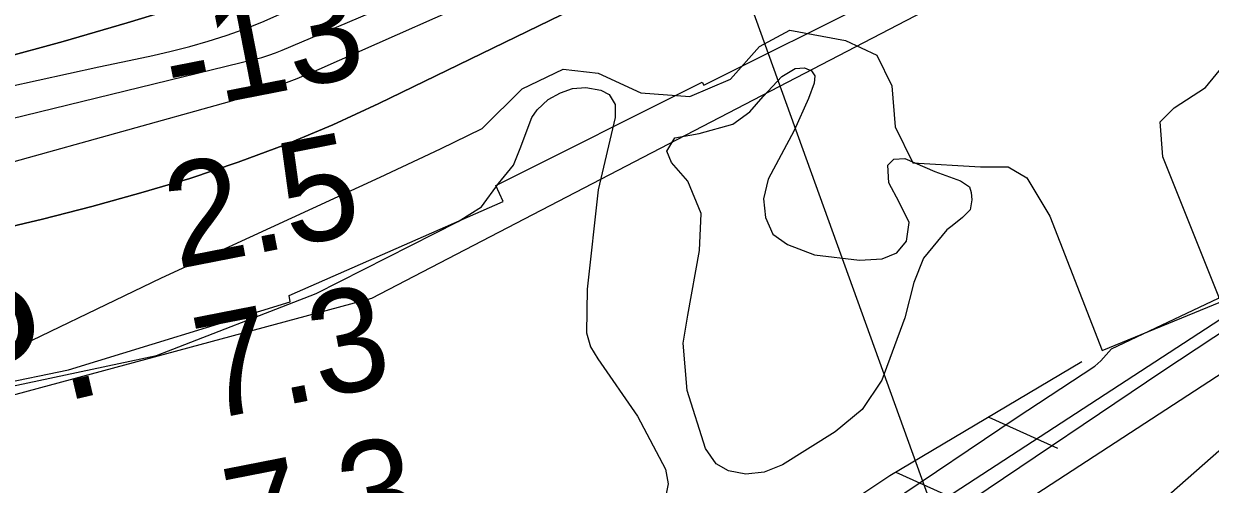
# Model space of a CAD drawing. Extents: x 3715084 to 3753216, y 488173 to 513963.
# Drawn here: x 3730660 to 3731429, y 498142 to 498440 of the extents above; entities that cross this region are included whole.
import ezdxf

# ---------------------------------------------------------------- set-up
doc = ezdxf.new("R2010")
doc.units = 0
for name, color, linetype in [('V-FLOD-BASE', 7, 'Continuous'), ('V-LEVE-TOET', 7, 'Continuous'), ('V-RIVR-EDGE', 7, 'Continuous'), ('V-RIVR-RANG', 7, 'Continuous'), ('V-RRAP-FSHR', 7, 'Continuous'), ('V-RRAP-RVMT', 7, 'Continuous'), ('V-SITE-VEGE', 7, 'Continuous'), ('V-SURV-LINE', 7, 'Continuous'), ('V-TOPO-DPTH', 7, 'Continuous'), ('V-TOPO-MINR', 7, 'Continuous'), ('V-TOPO-WATR', 7, 'Continuous'), ('V-TOPO-WATR-IDEN', 7, 'Continuous')]:
    doc.layers.add(name, color=color, linetype=linetype)

msp = doc.modelspace()

# ---------------------------------------------------------------- linework, layer by layer
at = {"layer": 'V-FLOD-BASE'}
msp.add_lwpolyline([(3729825.22, 497721.53), (3729974.12, 497734.43), (3730154.21, 497750.39), (3730374.31, 497772.39), (3730572.65, 497790.18), (3730626.2, 497795.67), (3730664.44, 497801.7), (3730690.91, 497808.27), (3730803.82, 497841.65), (3730834.99, 497852.95), (3730849.09, 497860.06), (3730894.32, 497889.07), (3731011.21, 497960.73), (3731125.15, 498034.74), (3731274.34, 498131.83), (3731398.25, 498215.29), (3731452.89, 498251.31)], dxfattribs=at)
at = {"layer": 'V-LEVE-TOET'}
for points in [[(3731358.16, 498221.77), (3731365, 498229.58), (3731434.35, 498262.4), (3731438.34, 498269.98)], [(3729818.11, 497751.63), (3730034.17, 497770.8), (3730189.59, 497782.91), (3730371.25, 497800.12), (3730436.6, 497807.97), (3730576.65, 497821.87), (3730638.09, 497827.08), (3730656.72, 497829.78), (3730677.45, 497834.71), (3730779.37, 497863.31), (3730812.41, 497876.17), (3730833.9, 497886.48), (3730873.74, 497909.21), (3730976.7, 497974.45), (3731075.61, 498036.65), (3731143.08, 498079.57), (3731220.5, 498129.09), (3731303.15, 498184.8), (3731354.1, 498218.2), (3731358.16, 498221.77)], [(3731222.63, 498010.08), (3731233.49, 498014.87), (3731298.21, 498058.22), (3731346.55, 498091.03), (3731358.59, 498097.4), (3731369.04, 498105.55), (3731387.57, 498122.23), (3731434.5, 498163.54), (3731470.8, 498186.62), (3731500.42, 498200.57)]]:
    msp.add_lwpolyline(points, dxfattribs=at)
at = {"layer": 'V-RIVR-EDGE'}
msp.add_lwpolyline([(3730634.93, 498220.6), (3730749.13, 498275.55), (3730890.96, 498340.63), (3730930.03, 498359.14), (3730957.08, 498372.28), (3730982.96, 498398.03), (3731009.4, 498410.58), (3731032.21, 498408.12), (3731059.79, 498395.44), (3731091.6, 498392.96), (3731118.05, 498404.3), (3731136.71, 498425.27), (3731156.54, 498436.03), (3731192.55, 498429.33), (3731212.94, 498419.68), (3731222.49, 498399.84), (3731224.83, 498373.42), (3731236.18, 498349.98), (3731279.99, 498347.47), (3731298, 498347.43), (3731309.99, 498340.19), (3731324.94, 498315.54), (3731358.94, 498228.41), (3731435.86, 498260.04), (3731398.27, 498353.78), (3731396.53, 498376.6), (3731405.56, 498385.58), (3731426, 498398.74), (3731441.66, 498417.91)], dxfattribs=at)
at = {"layer": 'V-RIVR-RANG'}
msp.add_line((3731255.74, 498107.39), (3730922.82, 499029.11), dxfattribs=at)
at = {"layer": 'V-RRAP-FSHR'}
for p, q in [((3731285.47, 498185.35), (3731329.96, 498165.23)), ((3731225.26, 498149.64), (3731269.76, 498129.52))]:
    msp.add_line(p, q, dxfattribs=at)
for points in [[(3728004.36, 498122.76), (3728249.57, 498078.76), (3728561.47, 498063.71), (3728941.93, 498053.37), (3729895.33, 498086.11), (3730231.16, 498125.42), (3730543.47, 498170.09), (3730885.51, 498262.37), (3731364.17, 498511.08), (3731760.76, 498774.83), (3732302.4, 499315.14), (3732839.9, 499636.89)], [(3731345.68, 498221.06), (3731221.17, 498147.21), (3731115.01, 498076.4), (3731052.25, 498030.27), (3731004.51, 498002.16)]]:
    msp.add_lwpolyline(points, dxfattribs=at)
at = {"layer": 'V-RRAP-RVMT'}
for p, q in [((3731100.75, 498400.27), (3731225.94, 498463.15)), ((3730965.77, 498335.41), (3731099.72, 498402.27)), ((3731099.72, 498402.27), (3731100.75, 498400.27)), ((3730970.61, 498324.94), (3730965.77, 498335.41)), ((3730831.85, 498264.08), (3730970.61, 498324.94)), ((3730832.61, 498260.01), (3730831.85, 498264.08)), ((3730688.74, 498215.88), (3730832.61, 498260.01)), ((3730535.72, 498184.29), (3730688.74, 498215.88))]:
    msp.add_line(p, q, dxfattribs=at)
at = {"layer": 'V-SITE-VEGE'}
msp.add_lwpolyline([(3731258.16, 498306.53), (3731243.16, 498288.26), (3731236.92, 498272.49), (3731230.93, 498249.53), (3731216.01, 498209.22), (3731203.26, 498190.28), (3731185.77, 498175.83), (3731151.66, 498154.34), (3731139.76, 498149.57), (3731127.84, 498148.4), (3731116.59, 498150.39), (3731108.7, 498155.08), (3731101.69, 498164.95), (3731089.86, 498202.47), (3731087.28, 498233.27), (3731090.36, 498251.27), (3731097.85, 498293.13), (3731098.89, 498317.2), (3731090.27, 498338.08), (3731079.66, 498350.19), (3731076.71, 498357.6), (3731081.85, 498366.17), (3731097.58, 498368.92), (3731119.6, 498375.08), (3731130.59, 498382.98), (3731139.1, 498392.91), (3731151.2, 498406), (3731159.95, 498411.2), (3731166.02, 498411.45), (3731170.53, 498409.67), (3731172.56, 498406.3), (3731172.13, 498401.58), (3731168.57, 498391.67), (3731159.2, 498370.94), (3731142.44, 498339.4), (3731139.34, 498326.57), (3731140.73, 498314.65), (3731145.5, 498303.87), (3731154.97, 498297.16), (3731172.53, 498290.48), (3731201.56, 498286.98), (3731216.4, 498287.71), (3731225.83, 498291.8), (3731232.1, 498299.24), (3731233.85, 498311.39), (3731227.29, 498324.41), (3731220.72, 498336.98), (3731220, 498348.45), (3731223.81, 498352.29), (3731231.01, 498352.76), (3731250.38, 498344.29), (3731267.04, 498338.27), (3731272.9, 498334.47), (3731274.04, 498330.88), (3731274.51, 498325.93), (3731273.41, 498319.63), (3731268.48, 498314.67), (3731261.75, 498309.24)], close=True, dxfattribs=at)
msp.add_lwpolyline([(3730645.15, 498203.76), (3730745.92, 498225.24), (3730849.38, 498265.29), (3730941.38, 498312), (3730956.54, 498321.53), (3730967.54, 498336.57), (3730977.36, 498348.44), (3730982.06, 498360.3), (3730986.16, 498371.37), (3730989.29, 498379.27), (3730992.62, 498384.42), (3730999.71, 498390.96), (3731007.78, 498395.33), (3731015.47, 498398.12), (3731024.15, 498398.74), (3731034.02, 498397), (3731039.36, 498394.26), (3731043.14, 498387.76), (3731043.17, 498379.27), (3731032.29, 498332.46), (3731025.02, 498268.1), (3731024.73, 498239.87), (3731027.13, 498230.8), (3731031.89, 498223.12), (3731057.68, 498185.92), (3731075.77, 498151.45), (3731077.58, 498141.98), (3731074.67, 498128.15)], dxfattribs=at)
at = {"layer": 'V-SURV-LINE'}
for points in [[(3730860.87, 497874.8), (3732033.19, 498637.91)], [(3732049.54, 498612.76), (3730877.22, 497849.65)]]:
    msp.add_lwpolyline(points, dxfattribs=at)
at = {"layer": 'V-TOPO-DPTH'}
for points in [[(3731439.28, 498809.39), (3731410.68, 498791.08), (3731347.22, 498749.94), (3731286.37, 498711.99), (3731224.69, 498675.5), (3731161.76, 498641.19), (3731098.01, 498608.34), (3730864.85, 498493.32), (3730836.89, 498480.36), (3730808.57, 498468.32), (3730779.69, 498457.66), (3730750.45, 498447.92), (3730726.87, 498440.7), (3730685.41, 498428.62), (3730643.76, 498417.33)], [(3731439.28, 498809.39), (3731410.68, 498791.08), (3731347.22, 498749.94), (3731286.37, 498711.99), (3731224.69, 498675.5), (3731161.76, 498641.19), (3731098.01, 498608.34), (3730864.85, 498493.32), (3730836.89, 498480.36), (3730808.57, 498468.32), (3730779.69, 498457.66), (3730750.45, 498447.92), (3730726.87, 498440.7), (3730685.41, 498428.62), (3730643.76, 498417.33)], [(3729674.68, 498196.19), (3730002.74, 498245.99), (3730139.96, 498268.68), (3730276.72, 498293.76), (3730412.76, 498322.45), (3730548.33, 498353.53), (3730809.64, 498417.08), (3730814.16, 498418.29), (3730818.64, 498419.65), (3730823.04, 498421.23), (3730827.39, 498422.95), (3730876.83, 498443.86), (3730905.69, 498456.51), (3730934.33, 498469.64), (3730962.61, 498483.51), (3730990.67, 498497.86), (3731013.98, 498510.17), (3731053.44, 498531.18), (3731092.8, 498552.37), (3731132.01, 498573.84), (3731171.12, 498595.5), (3731283.16, 498658.06), (3731357.18, 498700.91), (3731430.27, 498745.25)], [(3729674.68, 498196.19), (3730002.74, 498245.99), (3730139.96, 498268.68), (3730276.72, 498293.76), (3730412.76, 498322.45), (3730548.33, 498353.53), (3730809.64, 498417.08), (3730814.16, 498418.29), (3730818.64, 498419.65), (3730823.04, 498421.23), (3730827.39, 498422.95), (3730876.83, 498443.86), (3730905.69, 498456.51), (3730934.33, 498469.64), (3730962.61, 498483.51), (3730990.67, 498497.86), (3731013.98, 498510.17), (3731053.44, 498531.18), (3731092.8, 498552.37), (3731132.01, 498573.84), (3731171.12, 498595.5), (3731283.16, 498658.06), (3731357.18, 498700.91), (3731430.27, 498745.25)], [(3731528.63, 498718.88), (3731427.78, 498661.39), (3731326.08, 498605.48), (3731223.12, 498551.92), (3731119.32, 498499.93), (3730890.08, 498388.38), (3730860.08, 498374.62), (3730829.7, 498361.79), (3730798.77, 498350.37), (3730767.47, 498339.88), (3730735.78, 498330.49), (3730703.96, 498321.62), (3730671.93, 498313.54), (3730639.76, 498305.97), (3730617.68, 498301.07), (3730574.4, 498291.35), (3730531.14, 498281.5), (3730487.93, 498271.45), (3730444.74, 498261.28), (3730285.53, 498223.41), (3730176.93, 498199.44), (3730067.9, 498177.85), (3729958.22, 498159.84), (3729848.11, 498144.21)]]:
    msp.add_lwpolyline(points, dxfattribs=at)
at = {"layer": 'V-TOPO-MINR'}
for points in [[(3730643.76, 498417.33), (3730685.41, 498428.62), (3730726.87, 498440.7), (3730750.45, 498447.92), (3730779.69, 498457.66), (3730808.57, 498468.32), (3730836.89, 498480.36), (3730864.85, 498493.32), (3731098.01, 498608.34), (3731161.76, 498641.19), (3731224.69, 498675.5), (3731286.37, 498711.99), (3731347.22, 498749.94), (3731410.68, 498791.08), (3731439.28, 498809.39)], [(3729857.66, 498240.89), (3729973.34, 498258.55), (3730088.68, 498278.09), (3730203.5, 498300.45), (3730317.98, 498324.7), (3730649.58, 498399.19), (3730669.22, 498403.56), (3730688.88, 498407.9), (3730708.55, 498412.16), (3730728.23, 498416.38), (3730743.41, 498419.6), (3730755.45, 498422.36), (3730767.43, 498425.38), (3730779.31, 498428.77), (3730791.11, 498432.41), (3730802.75, 498436.53), (3730814.23, 498441.02), (3730825.48, 498446.08), (3730836.56, 498451.51), (3731174.98, 498627.83), (3731246.87, 498666.74), (3731317.89, 498707.14), (3731387.6, 498749.76), (3731456.43, 498793.87)], [(3729674.68, 498196.19), (3730002.74, 498245.99), (3730139.96, 498268.68), (3730276.72, 498293.76), (3730412.76, 498322.45), (3730548.33, 498353.53), (3730809.64, 498417.08), (3730814.16, 498418.29), (3730818.64, 498419.65), (3730823.04, 498421.23), (3730827.39, 498422.95), (3730876.83, 498443.86), (3730905.69, 498456.51), (3730934.33, 498469.64), (3730962.61, 498483.51), (3730990.67, 498497.86), (3731013.98, 498510.17), (3731053.44, 498531.18), (3731092.8, 498552.37), (3731132.01, 498573.84), (3731171.12, 498595.5), (3731283.16, 498658.06), (3731357.18, 498700.91), (3731430.27, 498745.25)], [(3729900.93, 498184.55), (3730311.81, 498268.36), (3730397.76, 498286.84), (3730483.41, 498306.54), (3730568.63, 498328.06), (3730653.55, 498350.79), (3730793.1, 498389.75), (3730807.92, 498394.23), (3730822.58, 498399.14), (3730837.02, 498404.69), (3730851.3, 498410.65), (3730977.25, 498466.53), (3731053.89, 498501.78), (3731129.85, 498538.37), (3731204.8, 498577), (3731279.07, 498616.98), (3731372.82, 498669.08), (3731408.96, 498689.37), (3731444.99, 498709.87)]]:
    msp.add_lwpolyline(points, dxfattribs=at)
at = {"layer": 'V-TOPO-WATR'}
msp.add_lwpolyline([(3729848.11, 498144.21), (3729958.22, 498159.84), (3730067.9, 498177.85), (3730176.93, 498199.44), (3730285.53, 498223.41), (3730444.74, 498261.28), (3730487.93, 498271.45), (3730531.14, 498281.5), (3730574.4, 498291.35), (3730617.68, 498301.07), (3730639.76, 498305.97), (3730671.93, 498313.54), (3730703.96, 498321.62), (3730735.78, 498330.49), (3730767.47, 498339.88), (3730798.77, 498350.37), (3730829.7, 498361.79), (3730860.08, 498374.62), (3730890.08, 498388.38), (3731119.32, 498499.93), (3731223.12, 498551.92), (3731326.08, 498605.48), (3731427.78, 498661.39), (3731528.63, 498718.88)], dxfattribs=at)

# ---------------------------------------------------------------- texts
at = {"layer": 'V-RIVR-RANG'}
for s, p in [('-13', (3730756.84, 498382.57)), ('2.5', (3730758.97, 498281.09)), ('7.3', (3730778.43, 498183)), ('7.3', (3730797.9, 498084.91))]:
    msp.add_text(s, height=67, rotation=11.08833, dxfattribs=at).set_placement(p)
at = {"layer": 'V-TOPO-WATR-IDEN'}
msp.add_text('L.W.R.P.', height=83, rotation=13.19006, dxfattribs=at).set_placement((3730282.24, 498100.54))

doc.saveas('drawing.dxf')
